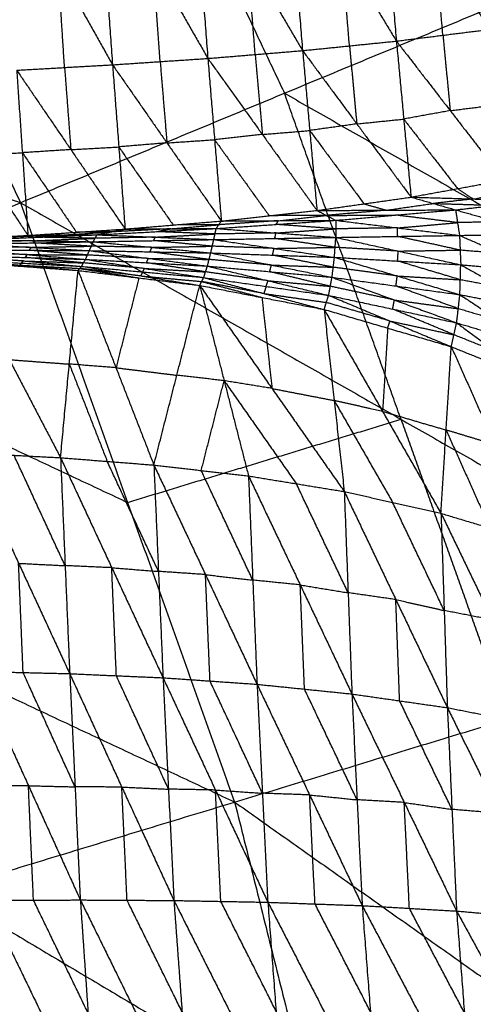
# Model space of a CAD drawing. Header units: millimetres. Extents: x -106 to 110, y -96 to 120.
# Tile 915 of 1020: x 70.55 to 75.76, y 31.24 to 42.53. Entities that reach past the tile are written whole.
import ezdxf

# ---------------------------------------------------------------- set-up
doc = ezdxf.new("R2010")
doc.units = ezdxf.units.MM
doc.header["$MEASUREMENT"] = 0
doc.layers.add('Default', color=7, linetype='Continuous', true_color=0x000000)

msp = doc.modelspace()

# ---------------------------------------------------------------- linework, layer by layer
at = {"layer": 'Default'}
for points in [[(67.441, 47.031, 4.676), (69.002, 43.73, 4.676), (70.563, 40.43, 4.676)], [(72.034, 44.986, 5.132), (72.815, 43.336, 5.132), (73.595, 41.686, 5.132)], [(74.697, 44.411, -0.126), (74.789, 43.348, 0.299), (74.881, 42.284, 0.725)], [(74.697, 44.411, -0.126), (75.323, 43.414, 0.435), (75.949, 42.418, 0.997)], [(71.458, 44.274, -0.884), (71.539, 43.143, -0.418), (71.62, 42.012, 0.049)], [(71.458, 44.274, -0.884), (72.086, 43.18, -0.317), (72.715, 42.085, 0.251)], [(72.541, 44.316, -0.66), (72.628, 43.201, -0.205), (72.715, 42.085, 0.251)], [(72.541, 44.316, -0.66), (73.172, 43.246, -0.092), (73.803, 42.175, 0.476)], [(73.621, 44.362, -0.408), (73.712, 43.269, 0.034), (73.803, 42.175, 0.476)], [(73.621, 44.362, -0.408), (74.251, 43.323, 0.158), (74.881, 42.284, 0.725)], [(70.371, 44.234, -1.081), (70.995, 43.123, -0.516), (71.62, 42.012, 0.049)], [(61.251, 43.722, 4.188), (65.907, 42.076, 4.432), (70.563, 40.43, 4.676)], [(75.415, 42.351, 0.861), (75.369, 42.883, 0.648), (75.323, 43.414, 0.435)], [(74.342, 42.229, 0.6), (74.297, 42.776, 0.379), (74.251, 43.323, 0.158)], [(72.167, 42.049, 0.15), (72.127, 42.614, -0.084), (72.086, 43.18, -0.317)], [(73.259, 42.13, 0.363), (73.215, 42.688, 0.136), (73.172, 43.246, -0.092)], [(71.069, 41.981, -0.041), (71.032, 42.552, -0.279), (70.995, 43.123, -0.516)], [(70.563, 40.43, 4.676), (73.595, 41.686, 5.132), (76.627, 42.942, 5.589)], [(74.881, 42.284, 0.725), (75.415, 42.351, 0.861), (75.949, 42.418, 0.997)], [(73.803, 42.175, 0.476), (74.342, 42.229, 0.6), (74.881, 42.284, 0.725)], [(74.881, 42.284, 0.725), (74.965, 41.389, 1.368), (75.049, 40.494, 2.01)], [(74.881, 42.284, 0.725), (75.499, 41.486, 1.475), (76.117, 40.689, 2.226)], [(75.415, 42.351, 0.861), (75.457, 41.919, 1.168), (75.499, 41.486, 1.475)], [(72.715, 42.085, 0.251), (73.259, 42.13, 0.363), (73.803, 42.175, 0.476)], [(73.259, 42.13, 0.363), (73.3, 41.672, 0.697), (73.341, 41.213, 1.031)], [(73.803, 42.175, 0.476), (73.885, 41.258, 1.144), (73.968, 40.341, 1.812)], [(73.803, 42.175, 0.476), (74.426, 41.334, 1.243), (75.049, 40.494, 2.01)], [(74.342, 42.229, 0.6), (74.384, 41.782, 0.922), (74.426, 41.334, 1.243)], [(71.62, 42.012, 0.049), (72.167, 42.049, 0.15), (72.715, 42.085, 0.251)], [(72.167, 42.049, 0.15), (72.206, 41.582, 0.494), (72.245, 41.116, 0.838)], [(72.715, 42.085, 0.251), (72.792, 41.153, 0.939), (72.87, 40.22, 1.628)], [(72.715, 42.085, 0.251), (73.341, 41.213, 1.031), (73.968, 40.341, 1.812)], [(70.519, 41.95, -0.131), (71.069, 41.981, -0.041), (71.62, 42.012, 0.049)], [(70.519, 41.95, -0.131), (70.584, 41.003, 0.588), (70.649, 40.055, 1.307)], [(70.519, 41.95, -0.131), (71.141, 41.039, 0.665), (71.764, 40.128, 1.46)], [(71.069, 41.981, -0.041), (71.105, 41.51, 0.312), (71.141, 41.039, 0.665)], [(71.62, 42.012, 0.049), (71.692, 41.07, 0.754), (71.764, 40.128, 1.46)], [(71.62, 42.012, 0.049), (72.245, 41.116, 0.838), (72.87, 40.22, 1.628)], [(69.415, 41.898, -0.289), (70.032, 40.977, 0.509), (70.649, 40.055, 1.307)], [(73.595, 41.686, 5.132), (75.78, 40.443, 5.36), (77.966, 39.201, 5.589)], [(74.934, 37.945, 5.132), (74.264, 39.815, 5.132), (73.595, 41.686, 5.132)], [(75.499, 41.486, 1.475), (75.232, 41.438, 1.421), (74.965, 41.389, 1.368)], [(75.499, 41.486, 1.475), (75.766, 41.52, 1.543), (76.033, 41.553, 1.611)], [(74.426, 41.334, 1.243), (74.696, 41.362, 1.305), (74.965, 41.389, 1.368)], [(74.965, 41.389, 1.368), (75.274, 40.99, 1.743), (75.583, 40.592, 2.118)], [(73.341, 41.213, 1.031), (73.613, 41.235, 1.087), (73.885, 41.258, 1.144)], [(74.426, 41.334, 1.243), (74.156, 41.296, 1.193), (73.885, 41.258, 1.144)], [(73.885, 41.258, 1.144), (74.197, 40.838, 1.527), (74.509, 40.417, 1.911)], [(72.245, 41.116, 0.838), (71.968, 41.093, 0.796), (71.692, 41.07, 0.754)], [(72.245, 41.116, 0.838), (72.519, 41.135, 0.889), (72.792, 41.153, 0.939)], [(73.341, 41.213, 1.031), (73.067, 41.183, 0.985), (72.792, 41.153, 0.939)], [(72.792, 41.153, 0.939), (73.106, 40.717, 1.33), (73.419, 40.281, 1.72)], [(70.032, 40.977, 0.509), (70.308, 40.99, 0.549), (70.584, 41.003, 0.588)], [(71.141, 41.039, 0.665), (70.863, 41.021, 0.626), (70.584, 41.003, 0.588)], [(70.584, 41.003, 0.588), (70.895, 40.547, 0.986), (71.206, 40.091, 1.384)], [(71.141, 41.039, 0.665), (71.416, 41.054, 0.71), (71.692, 41.07, 0.754)], [(71.692, 41.07, 0.754), (72.004, 40.622, 1.149), (72.317, 40.174, 1.544)], [(75.049, 40.494, 2.01), (75.583, 40.592, 2.118), (76.117, 40.689, 2.226)], [(75.583, 40.592, 2.118), (75.673, 40.532, 2.033), (75.763, 40.473, 1.947)], [(75.763, 40.473, 1.947), (76.03, 40.522, 2.001), (76.297, 40.571, 2.055)], [(73.968, 40.341, 1.812), (74.509, 40.417, 1.911), (75.049, 40.494, 2.01)], [(75.049, 40.494, 2.01), (75.305, 40.421, 1.891), (75.561, 40.348, 1.772)], [(75.049, 40.494, 2.01), (75.763, 40.473, 1.947), (76.476, 40.452, 1.883)], [(75.763, 40.473, 1.947), (75.534, 40.447, 1.919), (75.305, 40.421, 1.891)], [(75.561, 40.348, 1.772), (76.019, 40.4, 1.828), (76.476, 40.452, 1.883)], [(64.078, 37.744, 4.188), (67.321, 39.087, 4.432), (70.563, 40.43, 4.676)], [(70.563, 40.43, 4.676), (71.793, 36.992, 4.676), (73.023, 33.555, 4.676)], [(70.563, 40.43, 4.676), (74.934, 37.945, 5.132), (79.304, 35.46, 5.589)], [(72.87, 40.22, 1.628), (73.419, 40.281, 1.72), (73.968, 40.341, 1.812)], [(73.968, 40.341, 1.812), (74.764, 40.344, 1.792), (75.561, 40.348, 1.772)], [(73.968, 40.341, 1.812), (74.076, 40.284, 1.715), (74.184, 40.228, 1.618)], [(74.764, 40.344, 1.792), (74.42, 40.314, 1.753), (74.076, 40.284, 1.715)], [(74.184, 40.228, 1.618), (74.872, 40.288, 1.695), (75.561, 40.348, 1.772)], [(74.509, 40.417, 1.911), (74.636, 40.381, 1.851), (74.764, 40.344, 1.792)], [(74.764, 40.344, 1.792), (75.035, 40.383, 1.842), (75.305, 40.421, 1.891)], [(75.305, 40.421, 1.891), (75.662, 40.411, 1.859), (76.019, 40.4, 1.828)], [(75.561, 40.348, 1.772), (75.583, 40.202, 1.668), (75.606, 40.055, 1.563)], [(75.561, 40.348, 1.772), (76.049, 40.21, 1.701), (76.538, 40.071, 1.63)], [(71.764, 40.128, 1.46), (72.317, 40.174, 1.544), (72.87, 40.22, 1.628)], [(72.811, 40.134, 1.47), (73.498, 40.181, 1.544), (74.184, 40.228, 1.618)], [(72.811, 40.134, 1.47), (72.841, 40.177, 1.549), (72.87, 40.22, 1.628)], [(73.527, 40.224, 1.623), (73.184, 40.201, 1.586), (72.841, 40.177, 1.549)], [(72.87, 40.22, 1.628), (73.527, 40.224, 1.623), (74.184, 40.228, 1.618)], [(74.076, 40.284, 1.715), (73.747, 40.282, 1.717), (73.419, 40.281, 1.72)], [(73.498, 40.181, 1.544), (73.512, 40.203, 1.583), (73.527, 40.224, 1.623)], [(73.527, 40.224, 1.623), (73.802, 40.254, 1.669), (74.076, 40.284, 1.715)], [(74.076, 40.284, 1.715), (74.474, 40.286, 1.705), (74.872, 40.288, 1.695)], [(74.184, 40.228, 1.618), (74.184, 40.13, 1.54), (74.185, 40.032, 1.463)], [(74.184, 40.228, 1.618), (74.895, 40.141, 1.59), (75.606, 40.055, 1.563)], [(75.583, 40.202, 1.668), (75.228, 40.245, 1.681), (74.872, 40.288, 1.695)], [(76.049, 40.21, 1.701), (75.816, 40.206, 1.684), (75.583, 40.202, 1.668)], [(70.649, 40.055, 1.307), (71.206, 40.091, 1.384), (71.764, 40.128, 1.46)], [(71.045, 40.059, 1.318), (71.324, 40.077, 1.356), (71.603, 40.095, 1.394)], [(71.603, 40.095, 1.394), (71.404, 40.093, 1.389), (71.206, 40.091, 1.384)], [(71.441, 40.062, 1.328), (72.126, 40.098, 1.399), (72.811, 40.134, 1.47)], [(71.441, 40.062, 1.328), (71.603, 40.095, 1.394), (71.764, 40.128, 1.46)], [(72.288, 40.131, 1.465), (71.945, 40.113, 1.43), (71.603, 40.095, 1.394)], [(71.764, 40.128, 1.46), (72.288, 40.131, 1.465), (72.811, 40.134, 1.47)], [(72.126, 40.098, 1.399), (72.207, 40.115, 1.432), (72.288, 40.131, 1.465)], [(72.797, 40.071, 1.416), (72.462, 40.085, 1.407), (72.126, 40.098, 1.399)], [(72.288, 40.131, 1.465), (72.564, 40.154, 1.507), (72.841, 40.177, 1.549)], [(72.841, 40.177, 1.549), (72.579, 40.176, 1.547), (72.317, 40.174, 1.544)], [(72.783, 40.007, 1.361), (72.797, 40.071, 1.416), (72.811, 40.134, 1.47)], [(72.811, 40.134, 1.47), (73.498, 40.083, 1.467), (74.185, 40.032, 1.463)], [(74.184, 40.13, 1.54), (73.841, 40.156, 1.542), (73.498, 40.181, 1.544)], [(73.498, 40.083, 1.467), (73.841, 40.107, 1.504), (74.184, 40.13, 1.54)], [(74.895, 40.141, 1.59), (74.54, 40.136, 1.565), (74.184, 40.13, 1.54)], [(74.895, 40.141, 1.59), (75.239, 40.171, 1.629), (75.583, 40.202, 1.668)], [(74.895, 40.044, 1.513), (74.895, 40.092, 1.552), (74.895, 40.141, 1.59)], [(69.532, 39.999, 1.169), (70.09, 40.027, 1.238), (70.649, 40.055, 1.307)], [(70.02, 39.956, 1.141), (70.709, 39.969, 1.197), (71.398, 39.982, 1.254)], [(70.734, 39.994, 1.222), (70.389, 39.987, 1.193), (70.045, 39.981, 1.165)], [(70.07, 40.005, 1.189), (70.756, 40.034, 1.259), (71.441, 40.062, 1.328)], [(70.07, 40.005, 1.189), (70.359, 40.03, 1.248), (70.649, 40.055, 1.307)], [(70.07, 40.005, 1.189), (70.734, 39.994, 1.222), (71.398, 39.982, 1.254)], [(71.045, 40.059, 1.318), (70.702, 40.045, 1.283), (70.359, 40.03, 1.248)], [(70.649, 40.055, 1.307), (71.045, 40.059, 1.318), (71.441, 40.062, 1.328)], [(70.709, 39.969, 1.197), (70.722, 39.981, 1.21), (70.734, 39.994, 1.222)], [(70.734, 39.994, 1.222), (71.077, 40.008, 1.256), (71.42, 40.022, 1.291)], [(70.756, 40.034, 1.259), (70.9, 40.046, 1.288), (71.045, 40.059, 1.318)], [(71.42, 40.022, 1.291), (71.088, 40.028, 1.275), (70.756, 40.034, 1.259)], [(71.354, 39.88, 1.229), (71.376, 39.931, 1.242), (71.398, 39.982, 1.254)], [(71.398, 39.982, 1.254), (71.42, 40.022, 1.291), (71.441, 40.062, 1.328)], [(71.398, 39.982, 1.254), (72.091, 39.995, 1.308), (72.783, 40.007, 1.361)], [(71.398, 39.982, 1.254), (72.073, 39.918, 1.289), (72.748, 39.854, 1.325)], [(72.112, 40.035, 1.345), (71.766, 40.028, 1.318), (71.42, 40.022, 1.291)], [(71.441, 40.062, 1.328), (72.112, 40.035, 1.345), (72.783, 40.007, 1.361)], [(72.091, 39.995, 1.308), (72.101, 40.015, 1.326), (72.112, 40.035, 1.345)], [(72.766, 39.931, 1.343), (72.428, 39.963, 1.325), (72.091, 39.995, 1.308)], [(72.112, 40.035, 1.345), (72.455, 40.053, 1.38), (72.797, 40.071, 1.416)], [(72.748, 39.854, 1.325), (72.766, 39.931, 1.343), (72.783, 40.007, 1.361)], [(72.783, 40.007, 1.361), (73.484, 40.02, 1.412), (74.185, 40.032, 1.463)], [(72.783, 40.007, 1.361), (73.476, 39.906, 1.387), (74.169, 39.804, 1.412)], [(73.498, 40.083, 1.467), (73.148, 40.077, 1.441), (72.797, 40.071, 1.416)], [(73.484, 40.02, 1.412), (73.491, 40.052, 1.44), (73.498, 40.083, 1.467)], [(74.177, 39.918, 1.438), (73.83, 39.969, 1.425), (73.484, 40.02, 1.412)], [(74.169, 39.804, 1.412), (74.177, 39.918, 1.438), (74.185, 40.032, 1.463)], [(74.185, 40.032, 1.463), (74.895, 40.044, 1.513), (75.606, 40.055, 1.563)], [(74.185, 40.032, 1.463), (74.902, 39.875, 1.479), (75.62, 39.718, 1.494)], [(75.613, 39.886, 1.529), (75.254, 39.965, 1.521), (74.895, 40.044, 1.513)], [(75.606, 40.055, 1.563), (76.072, 40.063, 1.597), (76.538, 40.071, 1.63)], [(75.606, 40.055, 1.563), (75.613, 39.886, 1.529), (75.62, 39.718, 1.494)], [(75.606, 40.055, 1.563), (76.084, 39.846, 1.554), (76.563, 39.637, 1.545)], [(69.971, 39.889, 1.124), (70.64, 39.835, 1.181), (71.31, 39.78, 1.238)], [(69.971, 39.889, 1.124), (70.662, 39.885, 1.176), (71.354, 39.88, 1.229)], [(70.687, 39.918, 1.185), (70.341, 39.92, 1.158), (69.995, 39.923, 1.132)], [(70.02, 39.956, 1.141), (70.687, 39.918, 1.185), (71.354, 39.88, 1.229)], [(70.662, 39.885, 1.176), (70.674, 39.901, 1.18), (70.687, 39.918, 1.185)], [(71.332, 39.83, 1.233), (70.997, 39.857, 1.205), (70.662, 39.885, 1.176)], [(70.687, 39.918, 1.185), (71.031, 39.925, 1.213), (71.376, 39.931, 1.242)], [(71.376, 39.931, 1.242), (71.042, 39.95, 1.219), (70.709, 39.969, 1.197)], [(71.31, 39.78, 1.238), (71.332, 39.83, 1.233), (71.354, 39.88, 1.229)], [(71.354, 39.88, 1.229), (72.032, 39.791, 1.285), (72.71, 39.703, 1.341)], [(71.354, 39.88, 1.229), (72.051, 39.867, 1.277), (72.748, 39.854, 1.325)], [(72.073, 39.918, 1.289), (71.724, 39.924, 1.265), (71.376, 39.931, 1.242)], [(72.051, 39.867, 1.277), (72.062, 39.893, 1.283), (72.073, 39.918, 1.289)], [(72.073, 39.918, 1.289), (72.419, 39.924, 1.316), (72.766, 39.931, 1.343)], [(73.476, 39.906, 1.387), (73.121, 39.918, 1.365), (72.766, 39.931, 1.343)], [(73.458, 39.829, 1.368), (73.467, 39.867, 1.378), (73.476, 39.906, 1.387)], [(73.476, 39.906, 1.387), (73.826, 39.912, 1.412), (74.177, 39.918, 1.438)], [(74.902, 39.875, 1.479), (74.539, 39.897, 1.458), (74.177, 39.918, 1.438)], [(74.894, 39.761, 1.453), (74.898, 39.818, 1.466), (74.902, 39.875, 1.479)], [(74.902, 39.875, 1.479), (75.258, 39.881, 1.504), (75.613, 39.886, 1.529)], [(76.084, 39.846, 1.554), (75.849, 39.866, 1.542), (75.613, 39.886, 1.529)], [(69.883, 39.775, 1.158), (70.553, 39.714, 1.259), (71.224, 39.653, 1.36)], [(69.883, 39.775, 1.158), (70.574, 39.737, 1.223), (71.265, 39.7, 1.288)], [(70.596, 39.762, 1.208), (70.25, 39.781, 1.176), (69.904, 39.8, 1.143)], [(69.926, 39.824, 1.128), (70.596, 39.762, 1.208), (71.265, 39.7, 1.288)], [(69.926, 39.824, 1.128), (70.618, 39.802, 1.183), (71.31, 39.78, 1.238)], [(70.64, 39.835, 1.181), (70.294, 39.846, 1.153), (69.949, 39.857, 1.126)], [(70.574, 39.737, 1.223), (70.585, 39.75, 1.216), (70.596, 39.762, 1.208)], [(70.596, 39.762, 1.208), (70.941, 39.751, 1.236), (71.287, 39.74, 1.263)], [(70.618, 39.802, 1.183), (70.629, 39.819, 1.182), (70.64, 39.835, 1.181)], [(71.287, 39.74, 1.263), (70.953, 39.771, 1.223), (70.618, 39.802, 1.183)], [(70.64, 39.835, 1.181), (70.986, 39.833, 1.207), (71.332, 39.83, 1.233)], [(71.265, 39.7, 1.288), (71.287, 39.74, 1.263), (71.31, 39.78, 1.238)], [(71.31, 39.78, 1.238), (71.988, 39.676, 1.329), (72.667, 39.572, 1.421)], [(71.31, 39.78, 1.238), (72.01, 39.742, 1.289), (72.71, 39.703, 1.341)], [(72.032, 39.791, 1.285), (71.682, 39.811, 1.259), (71.332, 39.83, 1.233)], [(72.01, 39.742, 1.289), (72.021, 39.767, 1.287), (72.032, 39.791, 1.285)], [(72.032, 39.791, 1.285), (72.38, 39.785, 1.309), (72.729, 39.779, 1.333)], [(72.729, 39.779, 1.333), (72.39, 39.823, 1.305), (72.051, 39.867, 1.277)], [(72.71, 39.703, 1.341), (72.729, 39.779, 1.333), (72.748, 39.854, 1.325)], [(73.445, 39.715, 1.381), (73.087, 39.747, 1.357), (72.729, 39.779, 1.333)], [(72.748, 39.854, 1.325), (73.445, 39.715, 1.381), (74.142, 39.575, 1.438)], [(72.748, 39.854, 1.325), (73.458, 39.829, 1.368), (74.169, 39.804, 1.412)], [(74.155, 39.69, 1.425), (73.807, 39.759, 1.397), (73.458, 39.829, 1.368)], [(74.142, 39.575, 1.438), (74.155, 39.69, 1.425), (74.169, 39.804, 1.412)], [(74.169, 39.804, 1.412), (74.89, 39.59, 1.472), (75.61, 39.375, 1.531)], [(74.169, 39.804, 1.412), (74.894, 39.761, 1.453), (75.62, 39.718, 1.494)], [(75.615, 39.546, 1.513), (75.255, 39.654, 1.483), (74.894, 39.761, 1.453)], [(69.846, 39.754, 1.193), (70.434, 38.63, 0.29), (71.023, 37.505, -0.613)], [(69.846, 39.754, 1.193), (70.535, 39.704, 1.276), (71.224, 39.653, 1.36)], [(70.574, 39.737, 1.223), (70.564, 39.726, 1.241), (70.553, 39.714, 1.259)], [(70.553, 39.714, 1.259), (70.899, 39.695, 1.291), (71.244, 39.676, 1.324)], [(71.023, 37.505, -0.613), (71.123, 38.579, 0.373), (71.224, 39.653, 1.36)], [(71.224, 39.653, 1.36), (71.244, 39.676, 1.324), (71.265, 39.7, 1.288)], [(71.224, 39.653, 1.36), (71.66, 38.537, 0.46), (72.095, 37.421, -0.44)], [(71.224, 39.653, 1.36), (71.923, 39.567, 1.453), (72.622, 39.481, 1.546)], [(71.244, 39.676, 1.324), (71.584, 39.621, 1.388), (71.923, 39.567, 1.453)], [(71.944, 39.59, 1.417), (71.594, 39.633, 1.371), (71.244, 39.676, 1.324)], [(71.265, 39.7, 1.288), (71.944, 39.59, 1.417), (72.622, 39.481, 1.546)], [(71.265, 39.7, 1.288), (71.966, 39.636, 1.355), (72.667, 39.572, 1.421)], [(71.988, 39.676, 1.329), (71.638, 39.708, 1.296), (71.287, 39.74, 1.263)], [(71.966, 39.636, 1.355), (71.977, 39.656, 1.342), (71.988, 39.676, 1.329)], [(71.988, 39.676, 1.329), (72.338, 39.657, 1.355), (72.688, 39.637, 1.381)], [(72.688, 39.637, 1.381), (72.349, 39.69, 1.335), (72.01, 39.742, 1.289)], [(72.667, 39.572, 1.421), (72.688, 39.637, 1.381), (72.71, 39.703, 1.341)], [(72.71, 39.703, 1.341), (73.406, 39.535, 1.448), (74.102, 39.367, 1.556)], [(72.71, 39.703, 1.341), (73.426, 39.639, 1.389), (74.142, 39.575, 1.438)], [(73.426, 39.639, 1.389), (73.435, 39.677, 1.385), (73.445, 39.715, 1.381)], [(73.445, 39.715, 1.381), (73.8, 39.702, 1.403), (74.155, 39.69, 1.425)], [(74.89, 39.59, 1.472), (74.522, 39.64, 1.448), (74.155, 39.69, 1.425)], [(75.61, 39.375, 1.531), (75.615, 39.546, 1.513), (75.62, 39.718, 1.494)], [(75.62, 39.718, 1.494), (76.091, 39.456, 1.541), (76.563, 39.195, 1.588)], [(75.62, 39.718, 1.494), (76.091, 39.678, 1.52), (76.563, 39.637, 1.545)], [(71.923, 39.567, 1.453), (71.791, 39.052, 0.956), (71.66, 38.537, 0.46)], [(71.966, 39.636, 1.355), (71.955, 39.613, 1.386), (71.944, 39.59, 1.417)], [(71.944, 39.59, 1.417), (72.294, 39.558, 1.45), (72.644, 39.526, 1.483)], [(72.622, 39.481, 1.546), (72.644, 39.526, 1.483), (72.667, 39.572, 1.421)], [(72.667, 39.572, 1.421), (73.359, 39.388, 1.586), (74.051, 39.205, 1.752)], [(72.667, 39.572, 1.421), (73.384, 39.47, 1.488), (74.102, 39.367, 1.556)], [(73.406, 39.535, 1.448), (73.047, 39.586, 1.415), (72.688, 39.637, 1.381)], [(73.384, 39.47, 1.488), (73.395, 39.502, 1.468), (73.406, 39.535, 1.448)], [(73.406, 39.535, 1.448), (73.764, 39.503, 1.473), (74.122, 39.471, 1.497)], [(74.122, 39.471, 1.497), (73.774, 39.555, 1.443), (73.426, 39.639, 1.389)], [(74.102, 39.367, 1.556), (74.122, 39.471, 1.497), (74.142, 39.575, 1.438)], [(74.142, 39.575, 1.438), (74.858, 39.314, 1.566), (75.573, 39.052, 1.695)], [(74.142, 39.575, 1.438), (74.876, 39.475, 1.484), (75.61, 39.375, 1.531)], [(74.876, 39.475, 1.484), (74.883, 39.532, 1.478), (74.89, 39.59, 1.472)], [(74.89, 39.59, 1.472), (75.252, 39.568, 1.492), (75.615, 39.546, 1.513)], [(76.091, 39.456, 1.541), (75.853, 39.501, 1.527), (75.615, 39.546, 1.513)], [(72.095, 37.421, -0.44), (72.359, 38.451, 0.553), (72.622, 39.481, 1.546)], [(72.622, 39.481, 1.546), (72.902, 38.388, 0.651), (73.182, 37.296, -0.245)], [(72.622, 39.481, 1.546), (73.336, 39.343, 1.649), (74.051, 39.205, 1.752)], [(72.622, 39.481, 1.546), (73.452, 38.299, 0.759), (74.282, 37.117, -0.027)], [(72.644, 39.526, 1.483), (72.99, 39.435, 1.566), (73.336, 39.343, 1.649)], [(73.359, 39.388, 1.586), (73.002, 39.457, 1.535), (72.644, 39.526, 1.483)], [(73.384, 39.47, 1.488), (73.371, 39.429, 1.537), (73.359, 39.388, 1.586)], [(74.858, 39.314, 1.566), (74.49, 39.392, 1.532), (74.122, 39.471, 1.497)], [(75.592, 39.214, 1.613), (75.234, 39.344, 1.549), (74.876, 39.475, 1.484)], [(73.336, 39.343, 1.649), (73.394, 38.821, 1.204), (73.452, 38.299, 0.759)], [(73.359, 39.388, 1.586), (73.717, 39.337, 1.62), (74.076, 39.286, 1.654)], [(74.051, 39.205, 1.752), (74.076, 39.286, 1.654), (74.102, 39.367, 1.556)], [(74.102, 39.367, 1.556), (74.807, 39.073, 1.766), (75.511, 38.778, 1.976)], [(74.102, 39.367, 1.556), (74.838, 39.21, 1.626), (75.573, 39.052, 1.695)], [(74.838, 39.21, 1.626), (74.848, 39.262, 1.596), (74.858, 39.314, 1.566)], [(74.858, 39.314, 1.566), (75.225, 39.264, 1.59), (75.592, 39.214, 1.613)], [(75.573, 39.052, 1.695), (75.592, 39.214, 1.613), (75.61, 39.375, 1.531)], [(75.61, 39.375, 1.531), (76.071, 39.072, 1.658), (76.531, 38.768, 1.784)], [(75.61, 39.375, 1.531), (76.086, 39.285, 1.559), (76.563, 39.195, 1.588)], [(74.051, 39.205, 1.752), (74.166, 38.161, 0.863), (74.282, 37.117, -0.027)], [(74.051, 39.205, 1.752), (74.722, 38.036, 0.982), (75.393, 36.867, 0.212)], [(74.051, 39.205, 1.752), (74.781, 38.992, 1.864), (75.511, 38.778, 1.976)], [(74.807, 39.073, 1.766), (74.441, 39.179, 1.71), (74.076, 39.286, 1.654)], [(75.542, 38.915, 1.836), (75.19, 39.062, 1.731), (74.838, 39.21, 1.626)], [(76.071, 39.072, 1.658), (75.831, 39.143, 1.635), (75.592, 39.214, 1.613)], [(67.321, 39.087, 4.432), (69.557, 38.04, 4.554), (71.793, 36.992, 4.676)], [(74.781, 38.992, 1.864), (74.752, 38.514, 1.423), (74.722, 38.036, 0.982)], [(74.781, 38.992, 1.864), (74.794, 39.032, 1.815), (74.807, 39.073, 1.766)], [(74.807, 39.073, 1.766), (75.174, 38.994, 1.801), (75.542, 38.915, 1.836)], [(75.511, 38.778, 1.976), (75.542, 38.915, 1.836), (75.573, 39.052, 1.695)], [(75.573, 39.052, 1.695), (76.022, 38.723, 1.912), (76.471, 38.394, 2.129)], [(75.573, 39.052, 1.695), (76.052, 38.91, 1.74), (76.531, 38.768, 1.784)], [(76.022, 38.723, 1.912), (75.782, 38.819, 1.874), (75.542, 38.915, 1.836)], [(75.393, 36.867, 0.212), (75.452, 37.823, 1.094), (75.511, 38.778, 1.976)], [(75.511, 38.778, 1.976), (75.991, 38.586, 2.053), (76.471, 38.394, 2.129)], [(75.511, 38.778, 1.976), (76.014, 37.653, 1.224), (76.517, 36.529, 0.472)], [(70.434, 38.63, 0.29), (70.779, 38.604, 0.331), (71.123, 38.579, 0.373)], [(71.123, 38.579, 0.373), (71.341, 38.021, -0.077), (71.559, 37.463, -0.527)], [(71.66, 38.537, 0.46), (71.391, 38.558, 0.416), (71.123, 38.579, 0.373)], [(71.66, 38.537, 0.46), (72.009, 38.494, 0.506), (72.359, 38.451, 0.553)], [(72.902, 38.388, 0.651), (72.63, 38.42, 0.602), (72.359, 38.451, 0.553)], [(72.639, 37.358, -0.343), (72.771, 37.873, 0.154), (72.902, 38.388, 0.651)], [(72.902, 38.388, 0.651), (73.317, 37.797, 0.257), (73.732, 37.206, -0.136)], [(73.452, 38.299, 0.759), (73.177, 38.344, 0.705), (72.902, 38.388, 0.651)], [(73.452, 38.299, 0.759), (73.809, 38.23, 0.811), (74.166, 38.161, 0.863)], [(74.166, 38.161, 0.863), (74.502, 37.576, 0.477), (74.838, 36.992, 0.092)], [(74.722, 38.036, 0.982), (74.444, 38.098, 0.922), (74.166, 38.161, 0.863)], [(74.722, 38.036, 0.982), (75.087, 37.929, 1.038), (75.452, 37.823, 1.094)], [(71.793, 36.992, 4.676), (73.363, 37.469, 4.904), (74.934, 37.945, 5.132)], [(74.934, 37.945, 5.132), (75.549, 36.226, 5.132), (76.164, 34.507, 5.132)], [(64.078, 37.744, 4.188), (68.551, 35.649, 4.432), (73.023, 33.555, 4.676)], [(75.452, 37.823, 1.094), (75.704, 37.26, 0.718), (75.955, 36.698, 0.342)], [(76.014, 37.653, 1.224), (75.733, 37.738, 1.159), (75.452, 37.823, 1.094)], [(69.955, 37.56, -0.765), (70.489, 37.533, -0.689), (71.023, 37.505, -0.613)], [(69.955, 37.56, -0.765), (70.541, 36.294, -1.23), (71.128, 35.028, -1.695)], [(71.075, 36.267, -1.154), (70.782, 36.9, -0.922), (70.489, 37.533, -0.689)], [(71.023, 37.505, -0.613), (71.075, 36.267, -1.154), (71.128, 35.028, -1.695)], [(71.023, 37.505, -0.613), (71.559, 37.463, -0.527), (72.095, 37.421, -0.44)], [(71.023, 37.505, -0.613), (71.611, 36.243, -1.062), (72.2, 34.981, -1.51)], [(72.148, 36.201, -0.975), (71.853, 36.832, -0.751), (71.559, 37.463, -0.527)], [(72.095, 37.421, -0.44), (72.148, 36.201, -0.975), (72.2, 34.981, -1.51)], [(72.095, 37.421, -0.44), (72.639, 37.358, -0.343), (73.182, 37.296, -0.245)], [(72.095, 37.421, -0.44), (72.688, 36.164, -0.869), (73.28, 34.906, -1.298)], [(73.231, 36.101, -0.771), (72.935, 36.73, -0.557), (72.639, 37.358, -0.343)], [(73.182, 37.296, -0.245), (73.231, 36.101, -0.771), (73.28, 34.906, -1.298)], [(73.182, 37.296, -0.245), (73.732, 37.206, -0.136), (74.282, 37.117, -0.027)], [(73.182, 37.296, -0.245), (73.776, 36.046, -0.65), (74.37, 34.795, -1.056)], [(74.326, 35.956, -0.542), (74.029, 36.581, -0.339), (73.732, 37.206, -0.136)], [(74.282, 37.117, -0.027), (74.326, 35.956, -0.542), (74.37, 34.795, -1.056)], [(74.282, 37.117, -0.027), (74.838, 36.992, 0.092), (75.393, 36.867, 0.212)], [(74.282, 37.117, -0.027), (74.874, 35.877, -0.407), (75.466, 34.638, -0.787)], [(75.43, 35.752, -0.288), (75.134, 36.372, -0.098), (74.838, 36.992, 0.092)], [(75.393, 36.867, 0.212), (75.43, 35.752, -0.288), (75.466, 34.638, -0.787)], [(75.393, 36.867, 0.212), (75.955, 36.698, 0.342), (76.517, 36.529, 0.472)], [(75.393, 36.867, 0.212), (75.984, 35.644, -0.138), (76.575, 34.421, -0.488)], [(70.593, 35.041, -1.774), (70.567, 35.667, -1.502), (70.541, 36.294, -1.23)], [(70.541, 36.294, -1.23), (70.808, 36.28, -1.192), (71.075, 36.267, -1.154)], [(71.611, 36.243, -1.062), (71.343, 36.255, -1.108), (71.075, 36.267, -1.154)], [(71.664, 35.004, -1.603), (71.638, 35.624, -1.332), (71.611, 36.243, -1.062)], [(71.611, 36.243, -1.062), (71.88, 36.222, -1.019), (72.148, 36.201, -0.975)], [(72.688, 36.164, -0.869), (72.418, 36.182, -0.922), (72.148, 36.201, -0.975)], [(72.74, 34.944, -1.404), (72.714, 35.554, -1.137), (72.688, 36.164, -0.869)], [(72.688, 36.164, -0.869), (72.959, 36.132, -0.82), (73.231, 36.101, -0.771)], [(73.776, 36.046, -0.65), (73.504, 36.073, -0.711), (73.231, 36.101, -0.771)], [(73.825, 34.851, -1.177), (73.801, 35.448, -0.914), (73.776, 36.046, -0.65)], [(73.776, 36.046, -0.65), (74.051, 36.001, -0.596), (74.326, 35.956, -0.542)], [(74.874, 35.877, -0.407), (74.6, 35.917, -0.474), (74.326, 35.956, -0.542)], [(74.918, 34.716, -0.921), (74.896, 35.297, -0.664), (74.874, 35.877, -0.407)], [(74.874, 35.877, -0.407), (75.152, 35.815, -0.347), (75.43, 35.752, -0.288)], [(75.984, 35.644, -0.138), (75.707, 35.698, -0.213), (75.43, 35.752, -0.288)], [(73.023, 33.555, 4.676), (76.164, 34.507, 5.132), (79.304, 35.46, 5.589)], [(70.059, 35.054, -1.853), (70.593, 35.041, -1.774), (71.128, 35.028, -1.695)], [(70.059, 35.054, -1.853), (70.654, 33.743, -1.934), (71.25, 32.432, -2.015)], [(71.189, 33.73, -1.855), (70.891, 34.385, -1.814), (70.593, 35.041, -1.774)], [(71.128, 35.028, -1.695), (71.189, 33.73, -1.855), (71.25, 32.432, -2.015)], [(71.128, 35.028, -1.695), (71.664, 35.004, -1.603), (72.2, 34.981, -1.51)], [(71.128, 35.028, -1.695), (71.726, 33.727, -1.764), (72.325, 32.426, -1.833)], [(72.263, 33.703, -1.672), (71.963, 34.354, -1.637), (71.664, 35.004, -1.603)], [(72.2, 34.981, -1.51), (72.263, 33.703, -1.672), (72.325, 32.426, -1.833)], [(72.2, 34.981, -1.51), (72.74, 34.944, -1.404), (73.28, 34.906, -1.298)], [(72.2, 34.981, -1.51), (72.802, 33.693, -1.566), (73.404, 32.406, -1.621)], [(73.342, 33.656, -1.459), (73.041, 34.3, -1.432), (72.74, 34.944, -1.404)], [(73.28, 34.906, -1.298), (73.342, 33.656, -1.459), (73.404, 32.406, -1.621)], [(73.28, 34.906, -1.298), (73.825, 34.851, -1.177), (74.37, 34.795, -1.056)], [(73.28, 34.906, -1.298), (73.884, 33.637, -1.338), (74.488, 32.367, -1.378)], [(74.429, 33.581, -1.217), (74.127, 34.216, -1.197), (73.825, 34.851, -1.177)], [(74.37, 34.795, -1.056), (74.429, 33.581, -1.217), (74.488, 32.367, -1.378)], [(74.37, 34.795, -1.056), (74.918, 34.716, -0.921), (75.466, 34.638, -0.787)], [(74.37, 34.795, -1.056), (74.971, 33.55, -1.081), (75.572, 32.305, -1.106)], [(75.519, 33.471, -0.946), (75.219, 34.094, -0.934), (74.918, 34.716, -0.921)], [(75.466, 34.638, -0.787), (75.519, 33.471, -0.946), (75.572, 32.305, -1.106)], [(75.466, 34.638, -0.787), (76.02, 34.529, -0.638), (76.575, 34.421, -0.488)], [(75.466, 34.638, -0.787), (76.066, 33.425, -0.794), (76.666, 32.213, -0.801)], [(70.654, 33.743, -1.934), (70.386, 33.742, -1.972), (70.117, 33.741, -2.01)], [(70.712, 32.43, -2.092), (70.683, 33.086, -2.013), (70.654, 33.743, -1.934)], [(70.654, 33.743, -1.934), (70.921, 33.736, -1.894), (71.189, 33.73, -1.855)], [(71.726, 33.727, -1.764), (71.458, 33.728, -1.809), (71.189, 33.73, -1.855)], [(71.787, 32.429, -1.924), (71.757, 33.078, -1.844), (71.726, 33.727, -1.764)], [(71.726, 33.727, -1.764), (71.994, 33.715, -1.718), (72.263, 33.703, -1.672)], [(72.802, 33.693, -1.566), (72.532, 33.698, -1.619), (72.263, 33.703, -1.672)], [(72.864, 32.416, -1.727), (72.833, 33.054, -1.647), (72.802, 33.693, -1.566)], [(72.802, 33.693, -1.566), (73.072, 33.675, -1.513), (73.342, 33.656, -1.459)], [(66.306, 31.517, 4.188), (69.665, 32.536, 4.432), (73.023, 33.555, 4.676)], [(73.023, 33.555, 4.676), (73.91, 30.013, 4.676), (74.797, 26.472, 4.676)], [(73.023, 33.555, 4.676), (77.129, 30.653, 5.132), (81.235, 27.752, 5.589)], [(73.884, 33.637, -1.338), (73.613, 33.646, -1.399), (73.342, 33.656, -1.459)], [(73.946, 32.386, -1.5), (73.915, 33.011, -1.419), (73.884, 33.637, -1.338)], [(73.884, 33.637, -1.338), (74.157, 33.609, -1.278), (74.429, 33.581, -1.217)], [(74.971, 33.55, -1.081), (74.7, 33.566, -1.149), (74.429, 33.581, -1.217)], [(75.03, 32.336, -1.242), (75.001, 32.943, -1.162), (74.971, 33.55, -1.081)], [(74.971, 33.55, -1.081), (75.245, 33.511, -1.014), (75.519, 33.471, -0.946)], [(76.066, 33.425, -0.794), (75.793, 33.448, -0.87), (75.519, 33.471, -0.946)], [(69.665, 32.536, 4.432), (71.787, 31.275, 4.554), (73.91, 30.013, 4.676)], [(70.175, 32.428, -2.168), (70.712, 32.43, -2.092), (71.25, 32.432, -2.015)], [(70.175, 32.428, -2.168), (70.802, 31.132, -1.966), (71.428, 29.837, -1.764)], [(71.339, 31.135, -1.889), (71.026, 31.782, -1.99), (70.712, 32.43, -2.092)], [(71.25, 32.432, -2.015), (71.339, 31.135, -1.889), (71.428, 29.837, -1.764)], [(71.25, 32.432, -2.015), (71.787, 32.429, -1.924), (72.325, 32.426, -1.833)], [(71.25, 32.432, -2.015), (71.881, 31.152, -1.802), (72.512, 29.872, -1.589)], [(72.419, 31.149, -1.711), (72.103, 31.789, -1.817), (71.787, 32.429, -1.924)], [(72.325, 32.426, -1.833), (72.419, 31.149, -1.711), (72.512, 29.872, -1.589)], [(72.325, 32.426, -1.833), (72.864, 32.416, -1.727), (73.404, 32.406, -1.621)], [(72.325, 32.426, -1.833), (72.96, 31.166, -1.609), (73.594, 29.906, -1.385)], [(73.499, 31.156, -1.503), (73.182, 31.786, -1.615), (72.864, 32.416, -1.727)], [(73.404, 32.406, -1.621), (73.499, 31.156, -1.503), (73.594, 29.906, -1.385)], [(73.404, 32.406, -1.621), (73.946, 32.386, -1.5), (74.488, 32.367, -1.378)], [(73.404, 32.406, -1.621), (74.04, 31.173, -1.387), (74.676, 29.94, -1.153)], [(74.582, 31.153, -1.266), (74.264, 31.77, -1.383), (73.946, 32.386, -1.5)], [(74.488, 32.367, -1.378), (74.582, 31.153, -1.266), (74.676, 29.94, -1.153)], [(74.488, 32.367, -1.378), (75.03, 32.336, -1.242), (75.572, 32.305, -1.106)], [(74.488, 32.367, -1.378), (75.12, 31.17, -1.135), (75.752, 29.973, -0.892)], [(75.662, 31.139, -0.999), (75.346, 31.737, -1.12), (75.03, 32.336, -1.242)], [(75.572, 32.305, -1.106), (75.662, 31.139, -0.999), (75.752, 29.973, -0.892)], [(75.572, 32.305, -1.106), (76.119, 32.259, -0.953), (76.666, 32.213, -0.801)], [(75.572, 32.305, -1.106), (76.202, 31.154, -0.853), (76.831, 30.003, -0.6)], [(66.306, 31.517, 4.188), (70.552, 28.994, 4.432), (74.797, 26.472, 4.676)]]:
    msp.add_open_spline(points, degree=2, dxfattribs=at)

doc.saveas('drawing.dxf')
